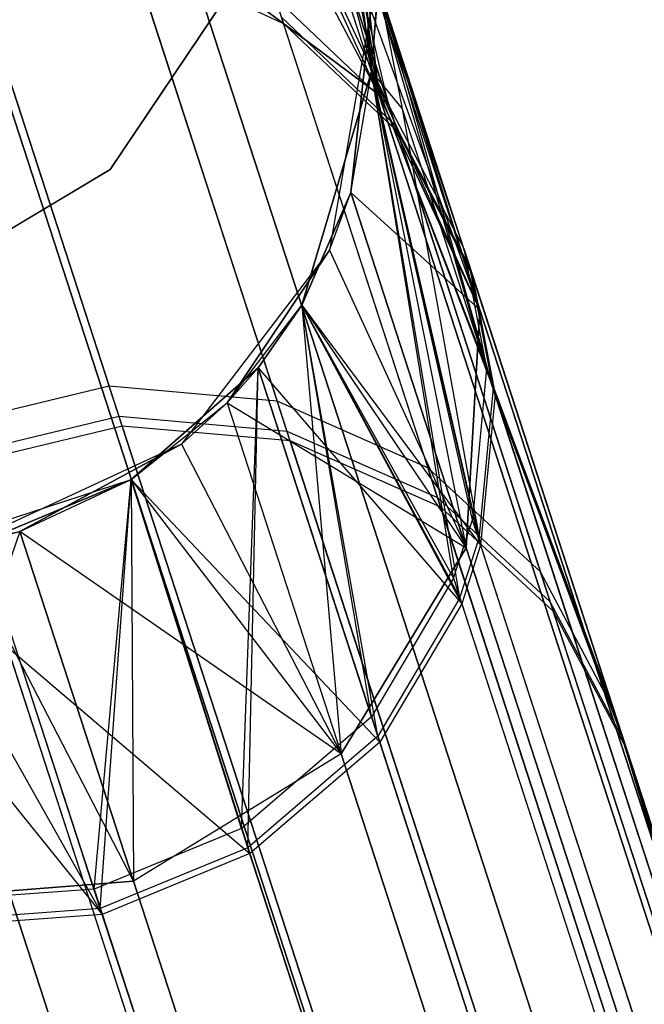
# Model space of a CAD drawing. Extents: x 0.3 to 7.1, y -3.38 to 3.38.
# Tile 304 of 604: x 2.71 to 2.83, y 2.95 to 3.14. Entities that reach past the tile are written whole.
import ezdxf

# ---------------------------------------------------------------- set-up
doc = ezdxf.new("R2010")
doc.units = 0
doc.header["$LTSCALE"] = 2.54
doc.layers.get('0').update_dxf_attribs({"linetype": 'CONTINUOUS'})

# ---------------------------------------------------------------- blocks, each defined once
blk = doc.blocks.new('SINGLES_AVVSTL_STL')
at = {"color": 0}
for p, q in [((2.72724, 3.22468, 17.50622), (2.77789, 3.12915, 18.17265)), ((2.72724, 3.22468, 17.50622), (2.77789, 3.12915, 18.17265)), ((2.77789, 3.12915, 22.51622), (2.73726, 3.21794, 23.18265)), ((2.77789, 3.12915, 22.51622), (2.73726, 3.21794, 23.18265)), ((2.77985, 3.12701, 52.54254), (2.73726, 3.21794, 51.88278)), ((2.77985, 3.12701, 52.54254), (2.73726, 3.21794, 51.88278)), ((2.75451, 3.20111, 17.50622), (2.77789, 3.12915, 18.17265)), ((2.75451, 3.20111, 17.50622), (2.77789, 3.12915, 18.17265)), ((2.75451, 3.20111, 23.18265), (2.77789, 3.12915, 22.51622)), ((2.75451, 3.20111, 23.18265), (2.77789, 3.12915, 22.51622)), ((2.74042, 3.20078, 57.22032), (2.75916, 3.14311, 56.87794)), ((2.74042, 3.20078, 57.22032), (2.75916, 3.14311, 56.87794)), ((2.77985, 3.12701, 52.54254), (2.75669, 3.19829, 51.88278)), ((2.77985, 3.12701, 52.54254), (2.75669, 3.19829, 51.88278)), ((2.77789, 3.12915, 18.17265), (2.76149, 3.19125, 17.50622)), ((2.77789, 3.12915, 18.17265), (2.76149, 3.19125, 17.50622)), ((2.76723, 3.18063, 23.18265), (2.77789, 3.12915, 22.51622)), ((2.76723, 3.18063, 23.18265), (2.77789, 3.12915, 22.51622)), ((2.77985, 3.12701, 52.54254), (2.76723, 3.18063, 51.88278)), ((2.77985, 3.12701, 52.54254), (2.76723, 3.18063, 51.88278)), ((2.79456, 3.09888, 52.53541), (2.76723, 3.18063, 51.88278)), ((2.79456, 3.09888, 52.53541), (2.76723, 3.18063, 51.88278)), ((2.78113, 3.12306, 59.44506), (2.76287, 3.17928, 59.10852)), ((2.78113, 3.12306, 59.44506), (2.76287, 3.17928, 59.10852)), ((2.76297, 3.17897, 57.22356), (2.78153, 3.12185, 56.88436)), ((2.76297, 3.17897, 57.22356), (2.78153, 3.12185, 56.88436)), ((2.77165, 3.16939, 17.50622), (2.77789, 3.12915, 18.17265)), ((2.77165, 3.16939, 17.50622), (2.77789, 3.12915, 18.17265)), ((2.77165, 3.16939, 51.88278), (2.77643, 3.13366, 51.88278)), ((2.77165, 3.16939, 23.18265), (2.77789, 3.12915, 22.51622)), ((2.77165, 3.16939, 23.18265), (2.77789, 3.12915, 22.51622)), ((2.77165, 3.16939, 23.18265), (2.79768, 3.0869, 22.52687)), ((2.77165, 3.16939, 23.18265), (2.79768, 3.0869, 22.52687)), ((2.79456, 3.09888, 52.53541), (2.77165, 3.16939, 51.88278)), ((2.77165, 3.16939, 51.88278), (2.77643, 3.13366, 51.88278)), ((2.77165, 3.16939, 51.88278), (2.79903, 3.07532, 52.52999)), ((2.77165, 3.16939, 51.88278), (2.79903, 3.07532, 52.52999)), ((2.79456, 3.09888, 52.53541), (2.77165, 3.16939, 51.88278)), ((2.77643, 3.13366, 58.76742), (2.77165, 3.16939, 58.76742)), ((2.77643, 3.13366, 57.56742), (2.77165, 3.16939, 57.56742)), ((2.77643, 3.13366, 58.76742), (2.77165, 3.16939, 58.76742)), ((2.77643, 3.13366, 57.56742), (2.77165, 3.16939, 57.56742)), ((2.76354, 2.94819, 18.83209), (2.69316, 3.16478, 18.18647)), ((2.76354, 2.94819, 18.83209), (2.69316, 3.16478, 18.18647)), ((2.69316, 3.16478, 22.5024), (2.76354, 2.94819, 21.85677)), ((2.69316, 3.16478, 22.5024), (2.76354, 2.94819, 21.85677)), ((2.69456, 3.16549, 52.55688), (2.72497, 3.0719, 52.89613)), ((2.69456, 3.16549, 52.55688), (2.72497, 3.0719, 52.89613)), ((2.72691, 3.06591, 59.79841), (2.69587, 3.16146, 59.4598)), ((2.72691, 3.06591, 59.79841), (2.69587, 3.16146, 59.4598)), ((2.72767, 3.16211, 52.55382), (2.75794, 3.06894, 52.89152)), ((2.72767, 3.16211, 52.55382), (2.75794, 3.06894, 52.89152)), ((2.72751, 3.06406, 56.53104), (2.69627, 3.16022, 56.8695)), ((2.72751, 3.06406, 56.53104), (2.69627, 3.16022, 56.8695)), ((2.75988, 3.06298, 59.79373), (2.72898, 3.1581, 59.45665)), ((2.75988, 3.06298, 59.79373), (2.72898, 3.1581, 59.45665)), ((2.76048, 3.06114, 56.53575), (2.72938, 3.15686, 56.87267)), ((2.72938, 3.15686, 56.87267), (2.75916, 3.14311, 56.87794)), ((2.76048, 3.06114, 56.53575), (2.72938, 3.15686, 56.87267)), ((2.72938, 3.15686, 56.87267), (2.75916, 3.14311, 56.87794)), ((2.74017, 3.15726, 18.18148), (2.77789, 3.12915, 18.17265)), ((2.81003, 2.94226, 18.82238), (2.74017, 3.15726, 18.18148)), ((2.81003, 2.94226, 18.82238), (2.74017, 3.15726, 18.18148)), ((2.74017, 3.15726, 18.18148), (2.77789, 3.12915, 18.17265)), ((2.77789, 3.12915, 22.51622), (2.74017, 3.15726, 22.50739)), ((2.74017, 3.15726, 22.50739), (2.81003, 2.94226, 21.86649)), ((2.74017, 3.15726, 22.50739), (2.81003, 2.94226, 21.86649)), ((2.77789, 3.12915, 22.51622), (2.74017, 3.15726, 22.50739)), ((2.77468, 3.1577, 17.50622), (2.79768, 3.0869, 18.162)), ((2.77468, 3.1577, 17.50622), (2.79768, 3.0869, 18.162)), ((2.77468, 3.1577, 17.50622), (2.77789, 3.12915, 18.17265)), ((2.77468, 3.1577, 17.50622), (2.77789, 3.12915, 18.17265)), ((2.77643, 3.13366, 23.18265), (2.77468, 3.1577, 23.18265)), ((2.77468, 3.1577, 23.18265), (2.77643, 3.13366, 51.88278)), ((2.77468, 3.1577, 23.18265), (2.77643, 3.13366, 51.88278)), ((2.77468, 3.1577, 23.18265), (2.79768, 3.0869, 22.52687)), ((2.77468, 3.1577, 23.18265), (2.79768, 3.0869, 22.52687)), ((2.77643, 3.13366, 23.18265), (2.77468, 3.1577, 23.18265)), ((2.74966, 3.15096, 1.9), (2.72518, 3.11439, 1.9)), ((2.72518, 3.11439, 1.7), (2.74966, 3.15096, 1.7)), ((2.72518, 3.11439, 1.7), (2.74966, 3.15096, 1.7)), ((2.74966, 3.15096, 1.9), (2.72518, 3.11439, 1.9)), ((2.71802, 2.9334, 18.83209), (2.64764, 3.14999, 18.18647)), ((2.71802, 2.9334, 18.83209), (2.64764, 3.14999, 18.18647)), ((2.64764, 3.14999, 22.5024), (2.71802, 2.9334, 21.85677)), ((2.64764, 3.14999, 22.5024), (2.71802, 2.9334, 21.85677)), ((2.77643, 3.13366, 58.76742), (2.77776, 3.15059, 59.10483)), ((2.77643, 3.13366, 58.76742), (2.77776, 3.15059, 59.10483)), ((2.77643, 3.13366, 57.56742), (2.77786, 3.15028, 57.22728)), ((2.77643, 3.13366, 57.56742), (2.77786, 3.15028, 57.22728)), ((2.79583, 3.09497, 59.43774), (2.77776, 3.15059, 59.10483)), ((2.80029, 3.07146, 59.43217), (2.77776, 3.15059, 59.10483)), ((2.79583, 3.09497, 59.43774), (2.77776, 3.15059, 59.10483)), ((2.80029, 3.07146, 59.43217), (2.77776, 3.15059, 59.10483)), ((2.77786, 3.15028, 57.22728), (2.79622, 3.09377, 56.89174)), ((2.77786, 3.15028, 57.22728), (2.78247, 3.1263, 57.2301)), ((2.77786, 3.15028, 57.22728), (2.79622, 3.09377, 56.89174)), ((2.77786, 3.15028, 57.22728), (2.78247, 3.1263, 57.2301)), ((2.75746, 3.14832, 52.54873), (2.77985, 3.12701, 52.54254)), ((2.75746, 3.14832, 52.54873), (2.77985, 3.12701, 52.54254)), ((2.75746, 3.14832, 52.54873), (2.78751, 3.05586, 52.88387)), ((2.75746, 3.14832, 52.54873), (2.78751, 3.05586, 52.88387)), ((2.77628, 3.14573, 1.70622), (2.76822, 3.09855, 1.70622)), ((2.77628, 3.14573, 1.70622), (2.76822, 3.09855, 1.70622)), ((2.77237, 3.10989, 17.50622), (2.77628, 3.14573, 17.50622)), ((2.77628, 3.14573, 1.70622), (2.77237, 3.10989, 17.50622)), ((2.77628, 3.14573, 1.70622), (2.77237, 3.10989, 17.50622)), ((2.77237, 3.10989, 17.50622), (2.77628, 3.14573, 17.50622)), ((2.77628, 3.14573, 17.50622), (2.79768, 3.0869, 18.162)), ((2.77628, 3.14573, 17.50622), (2.79768, 3.0869, 18.162)), ((2.75876, 3.14434, 59.45143), (2.78113, 3.12306, 59.44506)), ((2.78943, 3.04994, 59.78594), (2.75876, 3.14434, 59.45143)), ((2.75876, 3.14434, 59.45143), (2.78113, 3.12306, 59.44506)), ((2.78943, 3.04994, 59.78594), (2.75876, 3.14434, 59.45143)), ((2.75916, 3.14311, 56.87794), (2.78153, 3.12185, 56.88436)), ((2.79002, 3.04811, 56.54358), (2.75916, 3.14311, 56.87794)), ((2.79002, 3.04811, 56.54358), (2.75916, 3.14311, 56.87794)), ((2.75916, 3.14311, 56.87794), (2.78153, 3.12185, 56.88436)), ((2.77643, 3.13366, 51.88278), (2.76274, 3.08779, 51.88278)), ((2.77643, 3.13366, 51.88278), (2.76274, 3.08779, 51.88278)), ((2.76274, 3.08779, 58.76742), (2.77643, 3.13366, 58.76742)), ((2.76274, 3.08779, 57.56742), (2.77643, 3.13366, 57.56742)), ((2.76274, 3.08779, 58.76742), (2.77643, 3.13366, 58.76742)), ((2.76274, 3.08779, 57.56742), (2.77643, 3.13366, 57.56742)), ((2.77237, 3.10989, 23.18265), (2.77643, 3.13366, 51.88278)), ((2.77237, 3.10989, 23.18265), (2.77643, 3.13366, 23.18265)), ((2.77237, 3.10989, 23.18265), (2.77643, 3.13366, 51.88278)), ((2.77237, 3.10989, 23.18265), (2.77643, 3.13366, 23.18265)), ((2.77643, 3.13366, 23.18265), (2.77643, 3.13366, 51.88278)), ((2.77643, 3.13366, 23.18265), (2.77643, 3.13366, 51.88278)), ((2.77643, 3.13366, 23.18265), (2.79768, 3.0869, 22.52687)), ((2.77643, 3.13366, 23.18265), (2.79768, 3.0869, 22.52687)), ((2.77643, 3.13366, 23.18265), (2.79502, 3.04017, 22.5369)), ((2.77643, 3.13366, 23.18265), (2.79502, 3.04017, 22.5369)), ((2.79623, 3.04567, 52.52375), (2.77643, 3.13366, 51.88278)), ((2.77643, 3.13366, 51.88278), (2.79903, 3.07532, 52.52999)), ((2.77643, 3.13366, 51.88278), (2.79903, 3.07532, 52.52999)), ((2.79253, 3.03417, 52.52152), (2.77643, 3.13366, 51.88278)), ((2.79623, 3.04567, 52.52375), (2.77643, 3.13366, 51.88278)), ((2.79253, 3.03417, 52.52152), (2.77643, 3.13366, 51.88278)), ((2.79747, 3.04184, 59.42578), (2.77643, 3.13366, 58.76742)), ((2.77643, 3.13366, 58.76742), (2.80029, 3.07146, 59.43217)), ((2.77643, 3.13366, 58.76742), (2.80029, 3.07146, 59.43217)), ((2.79377, 3.03035, 59.42348), (2.77643, 3.13366, 58.76742)), ((2.79747, 3.04184, 59.42578), (2.77643, 3.13366, 58.76742)), ((2.79377, 3.03035, 59.42348), (2.77643, 3.13366, 58.76742)), ((2.77643, 3.13366, 57.56742), (2.77643, 3.13366, 58.76742)), ((2.77643, 3.13366, 57.56742), (2.77643, 3.13366, 58.76742)), ((2.77643, 3.13366, 57.56742), (2.78247, 3.1263, 57.2301)), ((2.77643, 3.13366, 57.56742), (2.78247, 3.1263, 57.2301)), ((2.77643, 3.13366, 57.56742), (2.79786, 3.04066, 56.9038)), ((2.77643, 3.13366, 57.56742), (2.79786, 3.04066, 56.9038)), ((2.77789, 3.12915, 18.17265), (2.79768, 3.0869, 18.162)), ((2.84683, 2.91696, 18.80517), (2.77789, 3.12915, 18.17265)), ((2.84683, 2.91696, 18.80517), (2.77789, 3.12915, 18.17265)), ((2.77789, 3.12915, 18.17265), (2.79768, 3.0869, 18.162)), ((2.79768, 3.0869, 22.52687), (2.77789, 3.12915, 22.51622)), ((2.77789, 3.12915, 22.51622), (2.84683, 2.91696, 21.8837)), ((2.77789, 3.12915, 22.51622), (2.84683, 2.91696, 21.8837)), ((2.79768, 3.0869, 22.52687), (2.77789, 3.12915, 22.51622)), ((2.77985, 3.12701, 52.54254), (2.79456, 3.09888, 52.53541)), ((2.77985, 3.12701, 52.54254), (2.79456, 3.09888, 52.53541)), ((2.77985, 3.12701, 52.54254), (2.80962, 3.0354, 52.87456)), ((2.77985, 3.12701, 52.54254), (2.80962, 3.0354, 52.87456)), ((2.78247, 3.1263, 57.2301), (2.80068, 3.07026, 56.89735)), ((2.78247, 3.1263, 57.2301), (2.80068, 3.07026, 56.89735)), ((2.78247, 3.1263, 57.2301), (2.79786, 3.04066, 56.9038)), ((2.78247, 3.1263, 57.2301), (2.79786, 3.04066, 56.9038)), ((2.78113, 3.12306, 59.44506), (2.79583, 3.09497, 59.43774)), ((2.81152, 3.02954, 59.77646), (2.78113, 3.12306, 59.44506)), ((2.78113, 3.12306, 59.44506), (2.79583, 3.09497, 59.43774)), ((2.81152, 3.02954, 59.77646), (2.78113, 3.12306, 59.44506)), ((2.78153, 3.12185, 56.88436), (2.81211, 3.02773, 56.55311)), ((2.78153, 3.12185, 56.88436), (2.81211, 3.02773, 56.55311)), ((2.78153, 3.12185, 56.88436), (2.79622, 3.09377, 56.89174)), ((2.78153, 3.12185, 56.88436), (2.79622, 3.09377, 56.89174)), ((2.72518, 3.11439, 1.9), (2.68737, 3.09187, 1.9)), ((2.68737, 3.09187, 1.7), (2.72518, 3.11439, 1.7)), ((2.68737, 3.09187, 1.7), (2.72518, 3.11439, 1.7)), ((2.72518, 3.11439, 1.9), (2.68737, 3.09187, 1.9)), ((2.72518, 3.11439, 1.7), (2.72518, 3.11439, 1.9)), ((2.72518, 3.11439, 1.7), (2.72518, 3.11439, 1.9)), ((2.76274, 3.08779, 23.18265), (2.77237, 3.10989, 23.18265)), ((2.77237, 3.10989, 23.18265), (2.76274, 3.08779, 51.88278)), ((2.77237, 3.10989, 23.18265), (2.76274, 3.08779, 51.88278)), ((2.76274, 3.08779, 23.18265), (2.77237, 3.10989, 23.18265)), ((2.76822, 3.09855, 17.50622), (2.77237, 3.10989, 17.50622)), ((2.76822, 3.09855, 1.70622), (2.77237, 3.10989, 17.50622)), ((2.76822, 3.09855, 17.50622), (2.77237, 3.10989, 17.50622)), ((2.76822, 3.09855, 1.70622), (2.77237, 3.10989, 17.50622)), ((2.79502, 3.04017, 18.15197), (2.77237, 3.10989, 17.50622)), ((2.77237, 3.10989, 17.50622), (2.79768, 3.0869, 18.162)), ((2.77237, 3.10989, 17.50622), (2.79768, 3.0869, 18.162)), ((2.79502, 3.04017, 18.15197), (2.77237, 3.10989, 17.50622)), ((2.77237, 3.10989, 23.18265), (2.79502, 3.04017, 22.5369)), ((2.77237, 3.10989, 23.18265), (2.79502, 3.04017, 22.5369)), ((2.79456, 3.09888, 52.53541), (2.79903, 3.07532, 52.52999)), ((2.79456, 3.09888, 52.53541), (2.79903, 3.07532, 52.52999)), ((2.79456, 3.09888, 52.53541), (2.824, 3.00826, 52.86384)), ((2.79456, 3.09888, 52.53541), (2.824, 3.00826, 52.86384)), ((2.76822, 3.09855, 1.70622), (2.73916, 3.06052, 1.70622)), ((2.76822, 3.09855, 1.70622), (2.73916, 3.06052, 1.70622)), ((2.7481, 3.06864, 17.50622), (2.76822, 3.09855, 17.50622)), ((2.76822, 3.09855, 1.70622), (2.7481, 3.06864, 17.50622)), ((2.76822, 3.09855, 1.70622), (2.7481, 3.06864, 17.50622)), ((2.7481, 3.06864, 17.50622), (2.76822, 3.09855, 17.50622)), ((2.76822, 3.09855, 17.50622), (2.79502, 3.04017, 18.15197)), ((2.76822, 3.09855, 17.50622), (2.79502, 3.04017, 18.15197)), ((2.76822, 3.09855, 1.70622), (2.76822, 3.09855, 17.50622)), ((2.76822, 3.09855, 1.70622), (2.76822, 3.09855, 17.50622)), ((2.82588, 3.00247, 59.76556), (2.79583, 3.09497, 59.43774)), ((2.82588, 3.00247, 59.76556), (2.79583, 3.09497, 59.43774)), ((2.80029, 3.07146, 59.43217), (2.79583, 3.09497, 59.43774)), ((2.80029, 3.07146, 59.43217), (2.79583, 3.09497, 59.43774)), ((2.79622, 3.09377, 56.89174), (2.82647, 3.00068, 56.56407)), ((2.79622, 3.09377, 56.89174), (2.82647, 3.00068, 56.56407)), ((2.79622, 3.09377, 56.89174), (2.80068, 3.07026, 56.89735)), ((2.79622, 3.09377, 56.89174), (2.80068, 3.07026, 56.89735)), ((2.7481, 3.06864, 23.18265), (2.76274, 3.08779, 51.88278)), ((2.7481, 3.06864, 23.18265), (2.76274, 3.08779, 23.18265)), ((2.7481, 3.06864, 23.18265), (2.76274, 3.08779, 51.88278)), ((2.7481, 3.06864, 23.18265), (2.76274, 3.08779, 23.18265)), ((2.76274, 3.08779, 51.88278), (2.75418, 3.07546, 51.88278)), ((2.76274, 3.08779, 51.88278), (2.75418, 3.07546, 51.88278)), ((2.75418, 3.07546, 58.76742), (2.76274, 3.08779, 58.76742)), ((2.75418, 3.07546, 57.56742), (2.76274, 3.08779, 57.56742)), ((2.75418, 3.07546, 58.76742), (2.76274, 3.08779, 58.76742)), ((2.75418, 3.07546, 57.56742), (2.76274, 3.08779, 57.56742)), ((2.76274, 3.08779, 23.18265), (2.76274, 3.08779, 51.88278)), ((2.76274, 3.08779, 23.18265), (2.76274, 3.08779, 51.88278)), ((2.76274, 3.08779, 23.18265), (2.79502, 3.04017, 22.5369)), ((2.76274, 3.08779, 23.18265), (2.79502, 3.04017, 22.5369)), ((2.76274, 3.08779, 23.18265), (2.77051, 2.99968, 22.54401)), ((2.76274, 3.08779, 23.18265), (2.77051, 2.99968, 22.54401)), ((2.76274, 3.08779, 51.88278), (2.79253, 3.03417, 52.52152)), ((2.77643, 3.00696, 52.51676), (2.76274, 3.08779, 51.88278)), ((2.77643, 3.00696, 52.51676), (2.76274, 3.08779, 51.88278)), ((2.76274, 3.08779, 51.88278), (2.79253, 3.03417, 52.52152)), ((2.76274, 3.08779, 58.76742), (2.79377, 3.03035, 59.42348)), ((2.77767, 3.00317, 59.41859), (2.76274, 3.08779, 58.76742)), ((2.77767, 3.00317, 59.41859), (2.76274, 3.08779, 58.76742)), ((2.76274, 3.08779, 58.76742), (2.79377, 3.03035, 59.42348)), ((2.76274, 3.08779, 57.56742), (2.76274, 3.08779, 58.76742)), ((2.76274, 3.08779, 57.56742), (2.76274, 3.08779, 58.76742)), ((2.76274, 3.08779, 57.56742), (2.79786, 3.04066, 56.9038)), ((2.76274, 3.08779, 57.56742), (2.79786, 3.04066, 56.9038)), ((2.76274, 3.08779, 57.56742), (2.79415, 3.02918, 56.90612)), ((2.76274, 3.08779, 57.56742), (2.79415, 3.02918, 56.90612)), ((2.79768, 3.0869, 18.162), (2.79502, 3.04017, 18.15197)), ((2.79768, 3.0869, 18.162), (2.79502, 3.04017, 18.15197)), ((2.79502, 3.04017, 22.5369), (2.79768, 3.0869, 22.52687)), ((2.79502, 3.04017, 22.5369), (2.79768, 3.0869, 22.52687)), ((2.86553, 2.8781, 18.78441), (2.79768, 3.0869, 18.162)), ((2.86553, 2.8781, 18.78441), (2.79768, 3.0869, 18.162)), ((2.79768, 3.0869, 22.52687), (2.86553, 2.8781, 21.90446)), ((2.79768, 3.0869, 22.52687), (2.86553, 2.8781, 21.90446)), ((2.72931, 3.05354, 23.18265), (2.75418, 3.07546, 51.88278)), ((2.75418, 3.07546, 51.88278), (2.72931, 3.05354, 51.88278)), ((2.72931, 3.05354, 23.18265), (2.75418, 3.07546, 51.88278)), ((2.75418, 3.07546, 51.88278), (2.72931, 3.05354, 51.88278)), ((2.72931, 3.05354, 58.76742), (2.75418, 3.07546, 58.76742)), ((2.72931, 3.05354, 57.56742), (2.75418, 3.07546, 57.56742)), ((2.72931, 3.05354, 58.76742), (2.75418, 3.07546, 58.76742)), ((2.72931, 3.05354, 57.56742), (2.75418, 3.07546, 57.56742)), ((2.7481, 3.06864, 23.18265), (2.75418, 3.07546, 51.88278)), ((2.7481, 3.06864, 23.18265), (2.75418, 3.07546, 51.88278)), ((2.75095, 2.98505, 52.5138), (2.75418, 3.07546, 51.88278)), ((2.75095, 2.98505, 52.5138), (2.75418, 3.07546, 51.88278)), ((2.75218, 2.98128, 59.41555), (2.75418, 3.07546, 58.76742)), ((2.75218, 2.98128, 59.41555), (2.75418, 3.07546, 58.76742)), ((2.77643, 3.00696, 52.51676), (2.75418, 3.07546, 51.88278)), ((2.77643, 3.00696, 52.51676), (2.75418, 3.07546, 51.88278)), ((2.77767, 3.00317, 59.41859), (2.75418, 3.07546, 58.76742)), ((2.77767, 3.00317, 59.41859), (2.75418, 3.07546, 58.76742)), ((2.75418, 3.07546, 57.56742), (2.75418, 3.07546, 58.76742)), ((2.75418, 3.07546, 57.56742), (2.75418, 3.07546, 58.76742)), ((2.75418, 3.07546, 57.56742), (2.79415, 3.02918, 56.90612)), ((2.75418, 3.07546, 57.56742), (2.79415, 3.02918, 56.90612)), ((2.75418, 3.07546, 57.56742), (2.77805, 3.002, 56.91105)), ((2.75418, 3.07546, 57.56742), (2.77805, 3.002, 56.91105)), ((2.79903, 3.07532, 52.52999), (2.79623, 3.04567, 52.52375)), ((2.79903, 3.07532, 52.52999), (2.79623, 3.04567, 52.52375)), ((2.86881, 2.86058, 53.16833), (2.79903, 3.07532, 52.52999)), ((2.79903, 3.07532, 52.52999), (2.824, 3.00826, 52.86384)), ((2.86881, 2.86058, 53.16833), (2.79903, 3.07532, 52.52999)), ((2.79903, 3.07532, 52.52999), (2.824, 3.00826, 52.86384)), ((2.72497, 3.0719, 52.89613), (2.69098, 3.06369, 52.89709)), ((2.72497, 3.0719, 52.89613), (2.69098, 3.06369, 52.89709)), ((2.76723, 2.94183, 53.22177), (2.72497, 3.0719, 52.89613)), ((2.75794, 3.06894, 52.89152), (2.72497, 3.0719, 52.89613)), ((2.76723, 2.94183, 53.22177), (2.72497, 3.0719, 52.89613)), ((2.75794, 3.06894, 52.89152), (2.72497, 3.0719, 52.89613)), ((2.80029, 3.07146, 59.43217), (2.79747, 3.04184, 59.42578)), ((2.80029, 3.07146, 59.43217), (2.79747, 3.04184, 59.42578)), ((2.80068, 3.07026, 56.89735), (2.79786, 3.04066, 56.9038)), ((2.80068, 3.07026, 56.89735), (2.79786, 3.04066, 56.9038)), ((2.87126, 2.85303, 60.06907), (2.80029, 3.07146, 59.43217)), ((2.80029, 3.07146, 59.43217), (2.82588, 3.00247, 59.76556)), ((2.87126, 2.85303, 60.06907), (2.80029, 3.07146, 59.43217)), ((2.80029, 3.07146, 59.43217), (2.82588, 3.00247, 59.76556)), ((2.82647, 3.00068, 56.56407), (2.80068, 3.07026, 56.89735)), ((2.80068, 3.07026, 56.89735), (2.87203, 2.85068, 56.26082)), ((2.80068, 3.07026, 56.89735), (2.87203, 2.85068, 56.26082)), ((2.82647, 3.00068, 56.56407), (2.80068, 3.07026, 56.89735)), ((2.72931, 3.05354, 23.18265), (2.7481, 3.06864, 23.18265)), ((2.72931, 3.05354, 23.18265), (2.7481, 3.06864, 23.18265)), ((2.73916, 3.06052, 17.50622), (2.7481, 3.06864, 17.50622)), ((2.73916, 3.06052, 1.70622), (2.7481, 3.06864, 17.50622)), ((2.73916, 3.06052, 17.50622), (2.7481, 3.06864, 17.50622)), ((2.73916, 3.06052, 1.70622), (2.7481, 3.06864, 17.50622)), ((2.7481, 3.06864, 17.50622), (2.77051, 2.99968, 18.14485)), ((2.7481, 3.06864, 17.50622), (2.77051, 2.99968, 18.14485)), ((2.7481, 3.06864, 17.50622), (2.79502, 3.04017, 18.15197)), ((2.7481, 3.06864, 17.50622), (2.79502, 3.04017, 18.15197)), ((2.7481, 3.06864, 23.18265), (2.77051, 2.99968, 22.54401)), ((2.7481, 3.06864, 23.18265), (2.77051, 2.99968, 22.54401)), ((2.80002, 2.93946, 53.21568), (2.75794, 3.06894, 52.89152)), ((2.78751, 3.05586, 52.88387), (2.75794, 3.06894, 52.89152)), ((2.80002, 2.93946, 53.21568), (2.75794, 3.06894, 52.89152)), ((2.78751, 3.05586, 52.88387), (2.75794, 3.06894, 52.89152)), ((2.72691, 3.06591, 59.79841), (2.69293, 3.0577, 59.79938)), ((2.72691, 3.06591, 59.79841), (2.69293, 3.0577, 59.79938)), ((2.76979, 2.93395, 60.12318), (2.72691, 3.06591, 59.79841)), ((2.75988, 3.06298, 59.79373), (2.72691, 3.06591, 59.79841)), ((2.76979, 2.93395, 60.12318), (2.72691, 3.06591, 59.79841)), ((2.75988, 3.06298, 59.79373), (2.72691, 3.06591, 59.79841)), ((2.72751, 3.06406, 56.53104), (2.69353, 3.05584, 56.53007)), ((2.72751, 3.06406, 56.53104), (2.69353, 3.05584, 56.53007)), ((2.76048, 3.06114, 56.53575), (2.72751, 3.06406, 56.53104)), ((2.72751, 3.06406, 56.53104), (2.77058, 2.93151, 56.2065)), ((2.76048, 3.06114, 56.53575), (2.72751, 3.06406, 56.53104)), ((2.72751, 3.06406, 56.53104), (2.77058, 2.93151, 56.2065)), ((2.73329, 2.9335, 53.22303), (2.69098, 3.06369, 52.89709)), ((2.73329, 2.9335, 53.22303), (2.69098, 3.06369, 52.89709)), ((2.80256, 2.93162, 60.11702), (2.75988, 3.06298, 59.79373)), ((2.78943, 3.04994, 59.78594), (2.75988, 3.06298, 59.79373)), ((2.80256, 2.93162, 60.11702), (2.75988, 3.06298, 59.79373)), ((2.78943, 3.04994, 59.78594), (2.75988, 3.06298, 59.79373)), ((2.73916, 3.06052, 1.70622), (2.69575, 3.04035, 1.70622)), ((2.73916, 3.06052, 1.70622), (2.69575, 3.04035, 1.70622)), ((2.70744, 3.04338, 17.50622), (2.73916, 3.06052, 17.50622)), ((2.73916, 3.06052, 1.70622), (2.70744, 3.04338, 17.50622)), ((2.73916, 3.06052, 1.70622), (2.70744, 3.04338, 17.50622)), ((2.70744, 3.04338, 17.50622), (2.73916, 3.06052, 17.50622)), ((2.73916, 3.06052, 17.50622), (2.77051, 2.99968, 18.14485)), ((2.73916, 3.06052, 17.50622), (2.77051, 2.99968, 18.14485)), ((2.73916, 3.06052, 1.70622), (2.73916, 3.06052, 17.50622)), ((2.73916, 3.06052, 1.70622), (2.73916, 3.06052, 17.50622)), ((2.79002, 3.04811, 56.54358), (2.76048, 3.06114, 56.53575)), ((2.76048, 3.06114, 56.53575), (2.80335, 2.92919, 56.2127)), ((2.79002, 3.04811, 56.54358), (2.76048, 3.06114, 56.53575)), ((2.76048, 3.06114, 56.53575), (2.80335, 2.92919, 56.2127)), ((2.73585, 2.92562, 60.12446), (2.69293, 3.0577, 59.79938)), ((2.73585, 2.92562, 60.12446), (2.69293, 3.0577, 59.79938)), ((2.69353, 3.05584, 56.53007), (2.73664, 2.92317, 56.20522)), ((2.69353, 3.05584, 56.53007), (2.73664, 2.92317, 56.20522)), ((2.82926, 2.92736, 53.20558), (2.78751, 3.05586, 52.88387)), ((2.80962, 3.0354, 52.87456), (2.78751, 3.05586, 52.88387)), ((2.82926, 2.92736, 53.20558), (2.78751, 3.05586, 52.88387)), ((2.80962, 3.0354, 52.87456), (2.78751, 3.05586, 52.88387)), ((2.68379, 3.03875, 57.56742), (2.72931, 3.05354, 57.56742)), ((2.68379, 3.03875, 57.56742), (2.72931, 3.05354, 57.56742)), ((2.72931, 3.05354, 51.88278), (2.69985, 3.04124, 51.88278)), ((2.72931, 3.05354, 51.88278), (2.69985, 3.04124, 51.88278)), ((2.69985, 3.04124, 58.76742), (2.72931, 3.05354, 58.76742)), ((2.72931, 3.05354, 57.56742), (2.69985, 3.04124, 58.76742)), ((2.72931, 3.05354, 57.56742), (2.69985, 3.04124, 58.76742)), ((2.69985, 3.04124, 58.76742), (2.72931, 3.05354, 58.76742)), ((2.70744, 3.04338, 23.18265), (2.72931, 3.05354, 51.88278)), ((2.70744, 3.04338, 23.18265), (2.72931, 3.05354, 51.88278)), ((2.70744, 3.04338, 23.18265), (2.72931, 3.05354, 23.18265)), ((2.70744, 3.04338, 23.18265), (2.72931, 3.05354, 23.18265)), ((2.72199, 2.97312, 52.51326), (2.72931, 3.05354, 51.88278)), ((2.72199, 2.97312, 52.51326), (2.72931, 3.05354, 51.88278)), ((2.72321, 2.96935, 59.41499), (2.72931, 3.05354, 58.76742)), ((2.72321, 2.96935, 59.41499), (2.72931, 3.05354, 58.76742)), ((2.72931, 3.05354, 23.18265), (2.72931, 3.05354, 51.88278)), ((2.72931, 3.05354, 23.18265), (2.72931, 3.05354, 51.88278)), ((2.72931, 3.05354, 23.18265), (2.77051, 2.99968, 22.54401)), ((2.72931, 3.05354, 23.18265), (2.77051, 2.99968, 22.54401)), ((2.72931, 3.05354, 23.18265), (2.72976, 2.97471, 22.54658)), ((2.72931, 3.05354, 23.18265), (2.72976, 2.97471, 22.54658)), ((2.75095, 2.98505, 52.5138), (2.72931, 3.05354, 51.88278)), ((2.75095, 2.98505, 52.5138), (2.72931, 3.05354, 51.88278)), ((2.75218, 2.98128, 59.41555), (2.72931, 3.05354, 58.76742)), ((2.75218, 2.98128, 59.41555), (2.72931, 3.05354, 58.76742)), ((2.72931, 3.05354, 57.56742), (2.72931, 3.05354, 58.76742)), ((2.72931, 3.05354, 57.56742), (2.72931, 3.05354, 58.76742)), ((2.72931, 3.05354, 57.56742), (2.77805, 3.002, 56.91105)), ((2.72931, 3.05354, 57.56742), (2.77805, 3.002, 56.91105)), ((2.72931, 3.05354, 57.56742), (2.75255, 2.98011, 56.91411)), ((2.72931, 3.05354, 57.56742), (2.75255, 2.98011, 56.91411)), ((2.83179, 2.91958, 60.10678), (2.78943, 3.04994, 59.78594)), ((2.81152, 3.02954, 59.77646), (2.78943, 3.04994, 59.78594)), ((2.83179, 2.91958, 60.10678), (2.78943, 3.04994, 59.78594)), ((2.81152, 3.02954, 59.77646), (2.78943, 3.04994, 59.78594)), ((2.79002, 3.04811, 56.54358), (2.81211, 3.02773, 56.55311)), ((2.79002, 3.04811, 56.54358), (2.83257, 2.91716, 56.22296)), ((2.79002, 3.04811, 56.54358), (2.83257, 2.91716, 56.22296)), ((2.79002, 3.04811, 56.54358), (2.81211, 3.02773, 56.55311)), ((2.79253, 3.03417, 52.52152), (2.79623, 3.04567, 52.52375)), ((2.79253, 3.03417, 52.52152), (2.79623, 3.04567, 52.52375)), ((2.86533, 2.833, 53.15596), (2.79623, 3.04567, 52.52375)), ((2.86533, 2.833, 53.15596), (2.79623, 3.04567, 52.52375)), ((2.70744, 3.04338, 23.18265), (2.68211, 2.97096, 22.54401)), ((2.70744, 3.04338, 23.18265), (2.68211, 2.97096, 22.54401)), ((2.68379, 3.03875, 23.18265), (2.70744, 3.04338, 23.18265)), ((2.68379, 3.03875, 23.18265), (2.70744, 3.04338, 23.18265)), ((2.69575, 3.04035, 17.50622), (2.70744, 3.04338, 17.50622)), ((2.69575, 3.04035, 1.70622), (2.70744, 3.04338, 17.50622)), ((2.69575, 3.04035, 17.50622), (2.70744, 3.04338, 17.50622)), ((2.69575, 3.04035, 1.70622), (2.70744, 3.04338, 17.50622)), ((2.70744, 3.04338, 23.18265), (2.69985, 3.04124, 51.88278)), ((2.70744, 3.04338, 23.18265), (2.69985, 3.04124, 51.88278)), ((2.70744, 3.04338, 17.50622), (2.72976, 2.97471, 18.14229)), ((2.77051, 2.99968, 18.14485), (2.70744, 3.04338, 17.50622)), ((2.77051, 2.99968, 18.14485), (2.70744, 3.04338, 17.50622)), ((2.70744, 3.04338, 17.50622), (2.72976, 2.97471, 18.14229)), ((2.72976, 2.97471, 22.54658), (2.70744, 3.04338, 23.18265)), ((2.72976, 2.97471, 22.54658), (2.70744, 3.04338, 23.18265)), ((2.72199, 2.97312, 52.51326), (2.69985, 3.04124, 51.88278)), ((2.72199, 2.97312, 52.51326), (2.69985, 3.04124, 51.88278)), ((2.72321, 2.96935, 59.41499), (2.69985, 3.04124, 58.76742)), ((2.72321, 2.96935, 59.41499), (2.69985, 3.04124, 58.76742)), ((2.79377, 3.03035, 59.42348), (2.79747, 3.04184, 59.42578)), ((2.79377, 3.03035, 59.42348), (2.79747, 3.04184, 59.42578)), ((2.79786, 3.04066, 56.9038), (2.79415, 3.02918, 56.90612)), ((2.79786, 3.04066, 56.9038), (2.79415, 3.02918, 56.90612)), ((2.86776, 2.82551, 60.05654), (2.79747, 3.04184, 59.42578)), ((2.86776, 2.82551, 60.05654), (2.79747, 3.04184, 59.42578)), ((2.79786, 3.04066, 56.9038), (2.86852, 2.82319, 56.27339)), ((2.79786, 3.04066, 56.9038), (2.86852, 2.82319, 56.27339)), ((2.66645, 3.039, 57.56742), (2.72359, 2.96819, 56.91467)), ((2.66645, 3.039, 57.56742), (2.72359, 2.96819, 56.91467)), ((2.68379, 3.03875, 57.56742), (2.75255, 2.98011, 56.91411)), ((2.68379, 3.03875, 57.56742), (2.75255, 2.98011, 56.91411)), ((2.68379, 3.03875, 57.56742), (2.72359, 2.96819, 56.91467)), ((2.68379, 3.03875, 57.56742), (2.72359, 2.96819, 56.91467)), ((2.72976, 2.97471, 18.14229), (2.69575, 3.04035, 17.50622)), ((2.72976, 2.97471, 18.14229), (2.69575, 3.04035, 17.50622)), ((2.77051, 2.99968, 18.14485), (2.79502, 3.04017, 18.15197)), ((2.77051, 2.99968, 18.14485), (2.79502, 3.04017, 18.15197)), ((2.79502, 3.04017, 22.5369), (2.77051, 2.99968, 22.54401)), ((2.79502, 3.04017, 22.5369), (2.77051, 2.99968, 22.54401)), ((2.86183, 2.83457, 18.76485), (2.79502, 3.04017, 18.15197)), ((2.86183, 2.83457, 18.76485), (2.79502, 3.04017, 18.15197)), ((2.79502, 3.04017, 22.5369), (2.86183, 2.83457, 21.92401)), ((2.79502, 3.04017, 22.5369), (2.86183, 2.83457, 21.92401)), ((2.85098, 2.9081, 53.19327), (2.80962, 3.0354, 52.87456)), ((2.824, 3.00826, 52.86384), (2.80962, 3.0354, 52.87456)), ((2.85098, 2.9081, 53.19327), (2.80962, 3.0354, 52.87456)), ((2.824, 3.00826, 52.86384), (2.80962, 3.0354, 52.87456)), ((2.79253, 3.03417, 52.52152), (2.77643, 3.00696, 52.51676)), ((2.79253, 3.03417, 52.52152), (2.77643, 3.00696, 52.51676)), ((2.79253, 3.03417, 52.52152), (2.86139, 2.82224, 53.15153)), ((2.79253, 3.03417, 52.52152), (2.86139, 2.82224, 53.15153)), ((2.79377, 3.03035, 59.42348), (2.77767, 3.00317, 59.41859)), ((2.79377, 3.03035, 59.42348), (2.77767, 3.00317, 59.41859)), ((2.79415, 3.02918, 56.90612), (2.77805, 3.002, 56.91105)), ((2.79415, 3.02918, 56.90612), (2.77805, 3.002, 56.91105)), ((2.79377, 3.03035, 59.42348), (2.86381, 2.81478, 60.05206)), ((2.79377, 3.03035, 59.42348), (2.86381, 2.81478, 60.05206)), ((2.79415, 3.02918, 56.90612), (2.86456, 2.81246, 56.2779)), ((2.79415, 3.02918, 56.90612), (2.86456, 2.81246, 56.2779)), ((2.85348, 2.90039, 60.09432), (2.81152, 3.02954, 59.77646)), ((2.82588, 3.00247, 59.76556), (2.81152, 3.02954, 59.77646)), ((2.85348, 2.90039, 60.09432), (2.81152, 3.02954, 59.77646)), ((2.82588, 3.00247, 59.76556), (2.81152, 3.02954, 59.77646)), ((2.81211, 3.02773, 56.55311), (2.85426, 2.898, 56.23547)), ((2.81211, 3.02773, 56.55311), (2.82647, 3.00068, 56.56407)), ((2.81211, 3.02773, 56.55311), (2.85426, 2.898, 56.23547)), ((2.81211, 3.02773, 56.55311), (2.82647, 3.00068, 56.56407)), ((2.86492, 2.88234, 53.1791), (2.824, 3.00826, 52.86384)), ((2.86492, 2.88234, 53.1791), (2.824, 3.00826, 52.86384)), ((2.86881, 2.86058, 53.16833), (2.824, 3.00826, 52.86384)), ((2.86881, 2.86058, 53.16833), (2.824, 3.00826, 52.86384)), ((2.77643, 3.00696, 52.51676), (2.75095, 2.98505, 52.5138)), ((2.77643, 3.00696, 52.51676), (2.75095, 2.98505, 52.5138)), ((2.77643, 3.00696, 52.51676), (2.84478, 2.79661, 53.14206)), ((2.77643, 3.00696, 52.51676), (2.84478, 2.79661, 53.14206)), ((2.77767, 3.00317, 59.41859), (2.75218, 2.98128, 59.41555)), ((2.77767, 3.00317, 59.41859), (2.75218, 2.98128, 59.41555)), ((2.77805, 3.002, 56.91105), (2.75255, 2.98011, 56.91411)), ((2.77805, 3.002, 56.91105), (2.75255, 2.98011, 56.91411)), ((2.84719, 2.7892, 60.04247), (2.77767, 3.00317, 59.41859)), ((2.84719, 2.7892, 60.04247), (2.77767, 3.00317, 59.41859)), ((2.77805, 3.002, 56.91105), (2.84794, 2.7869, 56.28752)), ((2.77805, 3.002, 56.91105), (2.84794, 2.7869, 56.28752)), ((2.86739, 2.87471, 60.07997), (2.82588, 3.00247, 59.76556)), ((2.86739, 2.87471, 60.07997), (2.82588, 3.00247, 59.76556)), ((2.87126, 2.85303, 60.06907), (2.82588, 3.00247, 59.76556)), ((2.87126, 2.85303, 60.06907), (2.82588, 3.00247, 59.76556)), ((2.82647, 3.00068, 56.56407), (2.86816, 2.87235, 56.24987)), ((2.82647, 3.00068, 56.56407), (2.86816, 2.87235, 56.24987)), ((2.82647, 3.00068, 56.56407), (2.87203, 2.85068, 56.26082)), ((2.82647, 3.00068, 56.56407), (2.87203, 2.85068, 56.26082)), ((2.77051, 2.99968, 18.14485), (2.72976, 2.97471, 18.14229)), ((2.77051, 2.99968, 18.14485), (2.72976, 2.97471, 18.14229)), ((2.77051, 2.99968, 22.54401), (2.72976, 2.97471, 22.54658)), ((2.77051, 2.99968, 22.54401), (2.72976, 2.97471, 22.54658)), ((2.83658, 2.79634, 18.75099), (2.77051, 2.99968, 18.14485)), ((2.83658, 2.79634, 18.75099), (2.77051, 2.99968, 18.14485)), ((2.77051, 2.99968, 22.54401), (2.83658, 2.79634, 21.93788)), ((2.77051, 2.99968, 22.54401), (2.83658, 2.79634, 21.93788)), ((2.75095, 2.98505, 52.5138), (2.72199, 2.97312, 52.51326)), ((2.75095, 2.98505, 52.5138), (2.72199, 2.97312, 52.51326)), ((2.75095, 2.98505, 52.5138), (2.81898, 2.77568, 53.13619)), ((2.75095, 2.98505, 52.5138), (2.81898, 2.77568, 53.13619)), ((2.75218, 2.98128, 59.41555), (2.72321, 2.96935, 59.41499)), ((2.75218, 2.98128, 59.41555), (2.72321, 2.96935, 59.41499)), ((2.82137, 2.76831, 60.03653), (2.75218, 2.98128, 59.41555)), ((2.82137, 2.76831, 60.03653), (2.75218, 2.98128, 59.41555)), ((2.75255, 2.98011, 56.91411), (2.72359, 2.96819, 56.91467)), ((2.75255, 2.98011, 56.91411), (2.72359, 2.96819, 56.91467)), ((2.75255, 2.98011, 56.91411), (2.82212, 2.76602, 56.29348)), ((2.75255, 2.98011, 56.91411), (2.82212, 2.76602, 56.29348)), ((2.72976, 2.97471, 18.14229), (2.68211, 2.97096, 18.14485)), ((2.72976, 2.97471, 18.14229), (2.68211, 2.97096, 18.14485)), ((2.68211, 2.97096, 22.54401), (2.72976, 2.97471, 22.54658)), ((2.68211, 2.97096, 22.54401), (2.72976, 2.97471, 22.54658)), ((2.72199, 2.97312, 52.51326), (2.68865, 2.97068, 52.51508)), ((2.72199, 2.97312, 52.51326), (2.68865, 2.97068, 52.51508)), ((2.72199, 2.97312, 52.51326), (2.78996, 2.76393, 53.13511)), ((2.72199, 2.97312, 52.51326), (2.78996, 2.76393, 53.13511)), ((2.72976, 2.97471, 18.14229), (2.79556, 2.77218, 18.74598)), ((2.72976, 2.97471, 18.14229), (2.79556, 2.77218, 18.74598)), ((2.79556, 2.77218, 21.94289), (2.72976, 2.97471, 22.54658)), ((2.79556, 2.77218, 21.94289), (2.72976, 2.97471, 22.54658)), ((2.72321, 2.96935, 59.41499), (2.68988, 2.9669, 59.41686)), ((2.72321, 2.96935, 59.41499), (2.68988, 2.9669, 59.41686)), ((2.79235, 2.75657, 60.03543), (2.72321, 2.96935, 59.41499)), ((2.79235, 2.75657, 60.03543), (2.72321, 2.96935, 59.41499)), ((2.72359, 2.96819, 56.91467), (2.69025, 2.96574, 56.91279)), ((2.72359, 2.96819, 56.91467), (2.69025, 2.96574, 56.91279)), ((2.72359, 2.96819, 56.91467), (2.79309, 2.75428, 56.29459)), ((2.72359, 2.96819, 56.91467), (2.79309, 2.75428, 56.29459))]:
    blk.add_line(p, q, dxfattribs=at)

msp = doc.modelspace()

# ---------------------------------------------------------------- block references
at = {"color": 0}
msp.add_blockref('SINGLES_AVVSTL_STL', (0, 0), dxfattribs=at)

doc.saveas('drawing.dxf')
